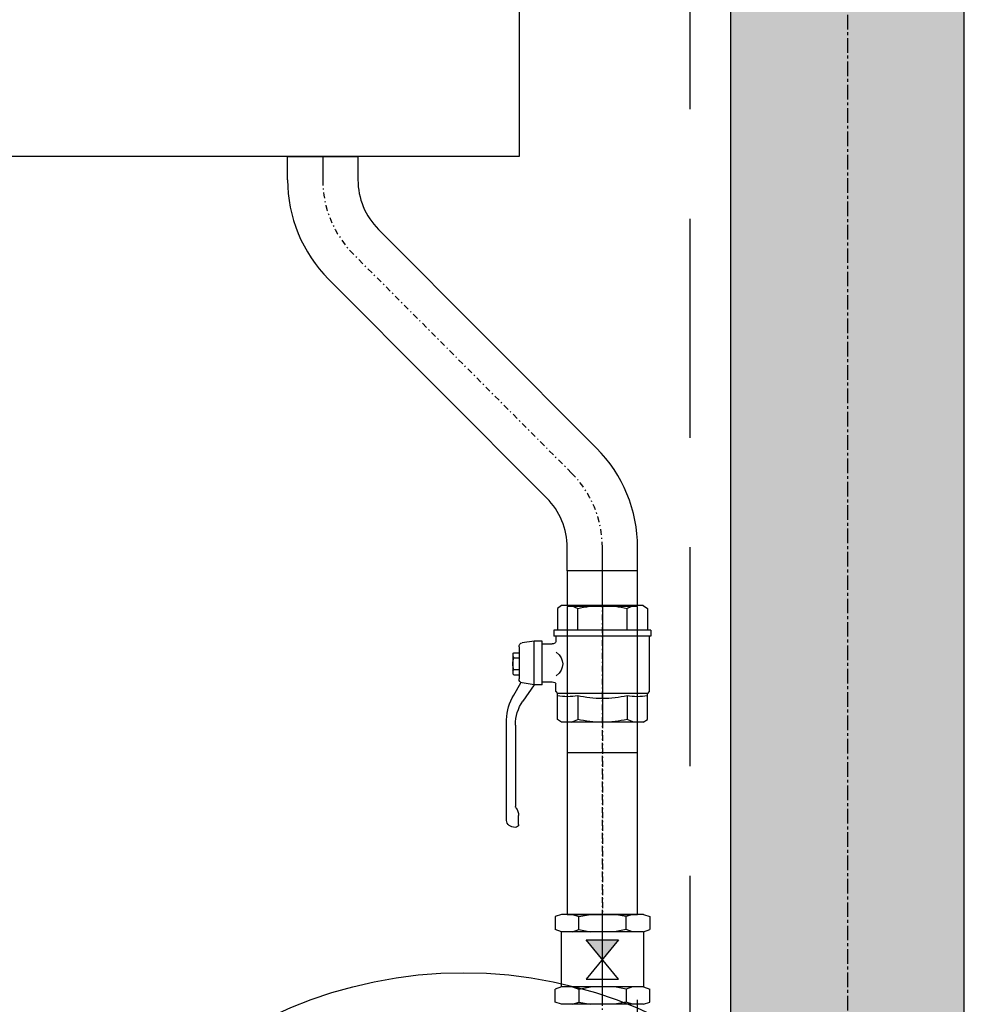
# Model space of a CAD drawing. Extents: x -7228 to 74941, y -112898 to 85621.
# Tile 616 of 635: x 53337 to 53418, y 83898 to 83983. Entities that reach past the tile are written whole.
import ezdxf
from ezdxf.enums import TextEntityAlignment as Align

# ---------------------------------------------------------------- set-up
doc = ezdxf.new("R2010")
doc.units = 0
for name, pattern in [('CENTER', [2, 1.25, -0.25, 0.25, -0.25]), ('DASHDOT', [1, 0.5, -0.25, 0, -0.25]), ('DASHED2', [0.375, 0.25, -0.125])]:
    doc.linetypes.add(name, pattern=pattern)
for name, color, linetype in [('E35', 6, 'CONTINUOUS'), ('E50kor', 3, 'CONTINUOUS'), ('Ins-co', 2, 'CONTINUOUS'), ('Ins-wod', 4, 'CONTINUOUS'), ('Os-osie glowne', 1, 'CENTER'), ('Sc-beton', 7, 'CONTINUOUS'), ('Sc-beton-hatch', 86, 'CONTINUOUS')]:
    doc.layers.add(name, color=color, linetype=linetype)
doc.styles.add('CP_ATTR', font='ROMANS.SHX')

# ---------------------------------------------------------------- blocks, each defined once
blk = doc.blocks.new('_jgsjhjfhhfdf')
at = {"layer": 'Ins-wod'}
for p, q in [((-37.957, -288.125), (-37.957, -286.125)), ((-37.957, -286.125), (-31.927, -286.125)), ((-34.942, -286.125), (-34.942, -288.125)), ((-31.927, -286.125), (-31.927, -288.125)), ((-11.498, -311.111), (-30.167, -292.383)), ((-15.768, -315.368), (-34.438, -296.64)), ((-14.009, -321.625), (-14.009, -319.625)), ((-10.994, -321.625), (-10.994, -319.625)), ((-7.979, -321.625), (-7.979, -319.625)), ((-7.979, -321.625), (-14.009, -321.625)), ((-7.979, -321.625), (-14.009, -321.625)), ((-14.009, -321.625), (-14.009, -324.584)), ((-10.994, -324.584), (-10.994, -321.625)), ((-7.979, -324.584), (-7.979, -321.625)), ((-14.496, -324.584), (-14.844, -324.835)), ((-14.844, -324.835), (-14.844, -326.689)), ((-7.491, -324.584), (-14.496, -324.584)), ((-14.009, -324.584), (-7.979, -324.584)), ((-7.979, -324.675), (-14.009, -324.675)), ((-14.009, -324.675), (-14.009, -351.03)), ((-13.677, -324.584), (-13.11, -324.835)), ((-13.11, -326.689), (-13.11, -324.835)), ((-10.994, -324.584), (-10.994, -334.584)), ((-8.31, -324.584), (-8.877, -324.835)), ((-8.877, -326.689), (-8.877, -324.835)), ((-7.979, -351.03), (-7.979, -324.675)), ((-7.491, -324.584), (-7.144, -324.835)), ((-7.144, -324.835), (-7.144, -326.689)), ((-6.841, -326.689), (-15.147, -326.689)), ((-15.147, -326.689), (-15.147, -327.22)), ((-6.841, -326.689), (-6.841, -327.22)), ((-16.837, -327.628), (-17.87, -327.783)), ((-16.837, -331.369), (-16.837, -327.628)), ((-16.148, -327.628), (-16.837, -327.628)), ((-16.148, -327.866), (-16.148, -327.628)), ((-16.148, -331.369), (-16.148, -327.628)), ((-16.148, -327.866), (-15.292, -327.866)), ((-6.841, -327.22), (-15.147, -327.22)), ((-14.989, -327.22), (-14.989, -327.695)), ((-6.999, -327.22), (-6.999, -331.948)), ((-18.664, -328.743), (-18.584, -328.638)), ((-18.664, -328.743), (-18.664, -330.426)), ((-18.584, -328.638), (-18.126, -328.638)), ((-18.126, -328.122), (-18.126, -330.875)), ((-18.664, -328.953), (-18.584, -329.086)), ((-18.126, -329.086), (-18.584, -329.086)), ((-18.664, -330.216), (-18.584, -330.082)), ((-18.664, -330.426), (-18.584, -330.531)), ((-18.126, -330.082), (-18.584, -330.082)), ((-18.584, -330.531), (-18.126, -330.531)), ((-18.575, -332.263), (-17.98, -331.198)), ((-16.837, -331.369), (-17.87, -331.214)), ((-16.148, -331.131), (-15.292, -331.131)), ((-14.989, -331.948), (-14.989, -331.302)), ((-16.837, -331.369), (-17.803, -332.779)), ((-16.148, -331.369), (-16.837, -331.369)), ((-14.989, -331.948), (-14.846, -332.119)), ((-14.846, -334.333), (-14.846, -332.119)), ((-7.142, -332.119), (-14.846, -332.119)), ((-6.999, -331.948), (-7.142, -332.119)), ((-7.142, -334.333), (-7.142, -332.119)), ((-13.11, -332.308), (-13.11, -334.333)), ((-8.877, -332.308), (-8.877, -334.333)), ((-19.194, -342.991), (-19.194, -334.369)), ((-14.496, -334.584), (-14.846, -334.333)), ((-7.491, -334.584), (-14.496, -334.584)), ((-14.009, -334.584), (-14.009, -351.03)), ((-7.979, -334.584), (-14.009, -334.584)), ((-13.677, -334.584), (-13.11, -334.333)), ((-8.31, -334.584), (-8.877, -334.333)), ((-7.979, -351.03), (-7.979, -334.584)), ((-7.491, -334.584), (-7.142, -334.333)), ((-18.446, -334.818), (-18.446, -341.785)), ((-7.979, -337.199), (-14.009, -337.199)), ((-14.009, -337.199), (-14.009, -351.03)), ((-7.979, -351.03), (-7.979, -337.199)), ((-18.168, -343.347), (-18.168, -342.553)), ((-14.501, -351.03), (-15.044, -351.223)), ((-15.044, -351.223), (-15.044, -352.333)), ((-7.486, -351.03), (-14.501, -351.03)), ((-14.009, -351.03), (-7.979, -351.03)), ((-13.561, -351.03), (-13.019, -351.223)), ((-13.019, -351.223), (-12.019, -351.03)), ((-13.019, -352.333), (-13.019, -351.223)), ((-10.994, -358.73), (-10.994, -351.03)), ((-8.969, -351.223), (-9.969, -351.03)), ((-8.426, -351.03), (-8.969, -351.223)), ((-8.969, -352.333), (-8.969, -351.223)), ((-7.486, -351.03), (-6.944, -351.223)), ((-6.944, -351.223), (-6.944, -352.333)), ((-14.501, -352.527), (-15.044, -352.333)), ((-13.561, -352.527), (-13.019, -352.333)), ((-13.019, -352.333), (-12.019, -352.527)), ((-8.969, -352.333), (-9.969, -352.527)), ((-8.426, -352.527), (-8.969, -352.333)), ((-7.486, -352.527), (-6.944, -352.333)), ((-7.486, -352.527), (-14.501, -352.527)), ((-14.501, -357.234), (-14.501, -352.527)), ((-12.377, -353.197), (-9.611, -353.197)), ((-9.611, -356.564), (-12.377, -353.197)), ((-9.611, -353.197), (-12.377, -356.564)), ((-7.486, -352.527), (-7.486, -357.234)), ((-12.377, -356.564), (-9.611, -356.564)), ((-14.501, -357.234), (-15.044, -357.427)), ((-15.044, -358.537), (-15.044, -357.427)), ((-7.486, -357.234), (-14.501, -357.234)), ((-13.561, -357.234), (-13.019, -357.427)), ((-13.019, -357.427), (-12.019, -357.234)), ((-13.019, -357.427), (-13.019, -358.537)), ((-8.969, -357.427), (-9.969, -357.234)), ((-8.426, -357.234), (-8.969, -357.427)), ((-8.969, -357.427), (-8.969, -358.537)), ((-7.486, -357.234), (-6.944, -357.427)), ((-6.944, -358.537), (-6.944, -357.427)), ((-14.501, -358.73), (-15.044, -358.537)), ((-7.486, -358.73), (-14.501, -358.73)), ((-13.561, -358.73), (-13.019, -358.537)), ((-13.019, -358.537), (-12.019, -358.73)), ((-8.969, -358.537), (-9.969, -358.73)), ((-8.426, -358.73), (-8.969, -358.537)), ((-7.979, -368.792), (-7.979, -358.346)), ((-7.979, -368.792), (-7.979, -358.73)), ((-7.486, -358.73), (-6.944, -358.537))]:
    blk.add_line(p, q, dxfattribs=at)
at = {"layer": 'Ins-wod', "linetype": 'DASHDOT'}
for p, q in [((-13.633, -313.24), (-32.303, -294.511)), ((-10.994, -428.147), (-10.994, -324.675)), ((-10.994, -334.584), (-10.994, -351.03)), ((-10.994, -428.147), (-10.994, -337.199))]:
    blk.add_line(p, q, dxfattribs=at)
at = {"layer": 'Ins-wod'}
blk.add_lwpolyline([(-82.36, -264.026), (-18.115, -264.026), (-18.115, -286.125), (-82.36, -286.125)], close=True, dxfattribs=at)
for centre, major_axis, start_param, end_param in [((-25.897, -288.125), (8.528, 8.528), 2.356194, 3.14002), ((-25.897, -288.125), (4.264, 4.264), 2.356194, 3.14002), ((-20.039, -319.625), (8.528, 8.528), 5.497787, 6.281613), ((-20.039, -319.625), (4.264, 4.264), 5.497787, 6.281613)]:
    blk.add_ellipse(centre, major_axis=major_axis, ratio=1, start_param=start_param, end_param=end_param, dxfattribs=at)
at = {"layer": 'Ins-wod', "linetype": 'DASHDOT'}
for centre, start_param, end_param in [((-25.897, -288.125), 0.785398, 1.569224), ((-20.039, -319.625), 3.926991, 4.710817)]:
    blk.add_ellipse(centre, major_axis=(-6.396, 6.396), ratio=1, start_param=start_param, end_param=end_param, dxfattribs=at)
at = {"layer": 'Ins-wod', "extrusion": (0, 0, -1)}
for centre, major_axis, ratio, start_param, end_param in [((-10.979, -327.6), (5.335, 0), 0.565161, 4.301568, 4.709715), ((-11.008, -327.6), (-5.335, 0), 0.565161, 1.57347, 1.981618), ((-17.833, -328.122), (0, 0.343), 0.855244, -1.570796, -0.127525), ((-15.292, -327.695), (-0.303, 0), 0.565161, 3.141593, 4.712389), ((-17.62, -329.584), (3.229, 0), 0.565161, -0.591445, 0.591445), ((-17.481, -329.586), (0, 1.383), 0.855244, -1.569271, -1.200847), ((-17.481, -329.582), (0, 1.383), 0.855244, 4.34244, 4.710863), ((-17.833, -330.875), (0, 0.343), 0.855244, 3.269117, 4.712389), ((-15.292, -331.302), (-0.303, 0), 0.565161, 1.570796, 3.141593), ((-16.263, -334.369), (0, 3.427), 0.855244, 4.712389, 5.374296), ((-15.516, -334.818), (0, 3.26), 0.898887, 4.712389, 5.387854), ((-15.516, -334.818), (0, 3.26), 0.898887, 4.712389, 5.387854), ((-13.978, -330.895), (-2.645, 0), 0.565161, 4.712385, 5.046598), ((-13.978, -330.895), (2.645, 0), 0.565161, 1.236579, 1.570792), ((-10.979, -329.543), (-5.335, 0), 0.565161, -1.568122, -1.159975), ((-11.008, -329.543), (5.335, 0), 0.565161, 1.159975, 1.568122), ((-8.01, -330.895), (-2.645, 0), 0.565161, -1.570792, -1.236579), ((-8.01, -330.895), (2.645, 0), 0.565161, 1.236588, 1.5708), ((-10.979, -331.569), (-5.335, 0), 0.565161, -1.568122, -1.159975), ((-11.008, -331.569), (5.335, 0), 0.565161, 1.159975, 1.568122), ((-18.153, -341.785), (-0.293, 0), 0.809032, -0.570341, 0), ((-19.633, -342.553), (-1.465, 0), 0.809032, 2.571251, 3.141593), ((-18.461, -342.991), (0.733, 0), 0.809032, 1.570796, 3.141593), ((-18.461, -343.347), (-0.293, 0), 0.809032, 3.141593, 4.712389)]:
    blk.add_ellipse(centre, major_axis=major_axis, ratio=ratio, start_param=start_param, end_param=end_param, dxfattribs=at)
at = {"layer": 'Ins-wod'}
blk.add_solid([(-10.994, -354.88), (-9.611, -353.197), (-12.377, -353.197)], dxfattribs=at)
at = {"layer": 'Ins-wod', "style": 'CP_ATTR', "flags": 9}
for tag, p, height, rotation, width in [('PRODUCT-TYPE', (-15.448, -4.462), 0.000337, 180, 48.619691), ('PRODUCER', (-15.448, -4.462), 0.000337, 180, 48.619691), ('ARTICLE', (-15.448, -4.462), 0.000337, 180, 48.619691), ('OTHER', (-15.448, -4.462), 0.000337, 180, 48.619691), ('FLOW', (-15.448, -4.462), 0.000337, 180, 48.619691), ('NAME', (-15.448, -4.462), 0.000337, 180, 48.619691), ('OTHER', (-6.195, -13.707), 0.000337, 270, 1.595002), ('FLOW', (-6.195, -13.707), 0.000337, 270, 1.595002), ('ARTICLE', (-6.195, -13.707), 0.000337, 270, 1.595002), ('PRODUCT-TYPE', (-6.195, -13.707), 0.000337, 270, 1.595002), ('PRODUCER', (-6.195, -13.707), 0.000337, 270, 1.595002), ('NAME', (-6.195, -13.707), 0.000337, 270, 1.595002), ('PRODUCT-TYPE', (-6.195, -110.174), 0.000337, 90, 24.508066), ('PRODUCER', (-6.195, -110.174), 0.000337, 90, 24.508066), ('ARTICLE', (-6.195, -110.174), 0.000337, 90, 24.508066), ('OTHER', (-6.195, -110.174), 0.000337, 90, 24.508066), ('FLOW', (-6.195, -110.174), 0.000337, 90, 24.508066), ('NAME', (-6.195, -110.174), 0.000337, 90, 24.508066), ('OTHER', (-30.827, -162.987), 0.000761, 270, 7.892014), ('FLOW', (-30.827, -162.987), 0.000761, 270, 7.892014), ('ARTICLE', (-30.827, -162.987), 0.000761, 270, 7.892014), ('PRODUCT-TYPE', (-30.827, -162.987), 0.000761, 270, 7.892014), ('PRODUCER', (-30.827, -162.987), 0.000761, 270, 7.892014), ('NAME', (-30.827, -162.987), 0.000761, 270, 7.892014), ('PRODUCT-TYPE', (-68.461, -170.623), 0.000761, 90, 0.969593), ('PRODUCER', (-68.461, -170.623), 0.000761, 90, 0.969593), ('ARTICLE', (-68.461, -170.623), 0.000761, 90, 0.969593), ('OTHER', (-68.461, -170.623), 0.000761, 90, 0.969593), ('FLOW', (-68.461, -170.623), 0.000761, 90, 0.969593), ('NAME', (-68.461, -170.623), 0.000761, 90, 0.969593), ('PRODUCT-TYPE', (-68.461, -210.38), 0.000761, 90, 0.969593), ('PRODUCER', (-68.461, -210.38), 0.000761, 90, 0.969593), ('OTHER', (-68.461, -210.38), 0.000761, 90, 0.969593), ('ARTICLE', (-68.461, -210.38), 0.000761, 90, 0.969593), ('FLOW', (-68.461, -210.38), 0.000761, 90, 0.969593), ('NAME', (-68.461, -210.38), 0.000761, 90, 0.969593), ('PRODUCT-TYPE', (-34.846, -236.789), 0.000761, 90, 0.623389), ('PRODUCER', (-34.846, -236.789), 0.000761, 90, 0.623389), ('ARTICLE', (-34.846, -236.789), 0.000761, 90, 0.623389), ('OTHER', (-34.846, -236.789), 0.000761, 90, 0.623389), ('FLOW', (-34.846, -236.789), 0.000761, 90, 0.623389), ('NAME', (-34.846, -236.789), 0.000761, 90, 0.623389), ('OTHER', (-68.461, -241.026), 0.0001, 90, 1), ('FLOW', (-68.461, -241.026), 0.0001, 90, 1), ('ARTICLE', (-68.461, -241.026), 0.0001, 90, 1), ('PRODUCT-TYPE', (-68.461, -241.026), 0.0001, 90, 1), ('PRODUCER', (-68.461, -241.026), 0.0001, 90, 1), ('NAME', (-68.461, -241.026), 0.0001, 90, 1), ('PRODUCT-TYPE', (-68.461, -251.026), 0.000761, 90, 1.31406), ('PRODUCER', (-68.461, -251.026), 0.000761, 90, 1.31406), ('OTHER', (-68.461, -251.026), 0.000761, 90, 1.31406), ('ARTICLE', (-68.461, -251.026), 0.000761, 90, 1.31406), ('FLOW', (-68.461, -251.026), 0.000761, 90, 1.31406), ('NAME', (-68.461, -251.026), 0.000761, 90, 1.31406), ('OTHER', (-68.461, -251.026), 0.000761, 270, 1.708279), ('FLOW', (-68.461, -251.026), 0.000761, 270, 1.708279), ('ARTICLE', (-68.461, -251.026), 0.000761, 270, 1.708279), ('PRODUCT-TYPE', (-68.461, -251.026), 0.000761, 270, 1.708279), ('PRODUCER', (-68.461, -251.026), 0.000761, 270, 1.708279), ('NAME', (-68.461, -251.026), 0.000761, 270, 1.708279), ('PRODUCT-TYPE', (-280.439, -283.668), 0.000603, 180, 18.176861), ('PRODUCER', (-280.439, -283.668), 0.000603, 180, 18.176861), ('ARTICLE', (-280.439, -283.668), 0.000603, 180, 18.176861), ('OTHER', (-280.439, -283.668), 0.000603, 180, 18.176861), ('FLOW', (-280.439, -283.668), 0.000603, 180, 18.176861), ('NAME', (-280.439, -283.668), 0.000603, 180, 18.176861), ('PRODUCT-TYPE', (-66.727, -319.595), 0.000603, 90, 5.550504), ('PRODUCER', (-66.727, -319.595), 0.000603, 90, 5.550504), ('ARTICLE', (-66.727, -319.595), 0.000603, 90, 5.550504), ('OTHER', (-66.727, -319.595), 0.000603, 90, 5.550504), ('FLOW', (-66.727, -319.595), 0.000603, 90, 5.550504), ('NAME', (-66.727, -319.595), 0.000603, 90, 5.550504), ('PRODUCT-TYPE', (-10.994, -321.625), 0.0001, 90, 1), ('OTHER', (-10.994, -321.625), 0.0001, 90, 1), ('FLOW', (-10.994, -321.625), 0.0001, 90, 1), ('ARTICLE', (-10.994, -321.625), 0.0001, 90, 1), ('PRODUCER', (-10.994, -321.625), 0.0001, 90, 1), ('NAME', (-10.994, -321.625), 0.0001, 90, 1), ('PRODUCT-TYPE', (-68.264, -323.307), 0.000603, 225, 3.259505), ('PRODUCER', (-68.264, -323.307), 0.000603, 225, 3.259505), ('ARTICLE', (-68.264, -323.307), 0.000603, 225, 3.259505), ('OTHER', (-68.264, -323.307), 0.000603, 225, 3.259505), ('FLOW', (-68.264, -323.307), 0.000603, 225, 3.259505), ('NAME', (-68.264, -323.307), 0.000603, 225, 3.259505), ('PRODUCT-TYPE', (-10.994, -324.584), 0.000603, 90, 0.490663), ('PRODUCER', (-10.994, -324.584), 0.000603, 90, 0.490663), ('OTHER', (-10.994, -324.584), 0.000603, 90, 0.490663), ('FLOW', (-10.994, -324.584), 0.000603, 90, 0.490663), ('ARTICLE', (-10.994, -324.584), 0.000603, 90, 0.490663), ('NAME', (-10.994, -324.584), 0.000603, 90, 0.490663), ('OTHER', (-68.106, -328.248), 0.000213, 270, 2.751934), ('FLOW', (-68.106, -328.248), 0.000213, 270, 2.751934), ('ARTICLE', (-68.106, -328.248), 0.000213, 270, 2.751934), ('PRODUCT-TYPE', (-68.106, -328.248), 0.000213, 270, 2.751934), ('PRODUCER', (-68.106, -328.248), 0.000213, 270, 2.751934), ('NAME', (-68.106, -328.248), 0.000213, 270, 2.751934), ('OTHER', (-10.994, -334.584), 0.000603, 270, 2.727353), ('FLOW', (-10.994, -334.584), 0.000603, 270, 2.727353), ('ARTICLE', (-10.994, -334.584), 0.000603, 270, 2.727353), ('PRODUCT-TYPE', (-10.994, -334.584), 0.000603, 270, 2.727353), ('PRODUCER', (-10.994, -334.584), 0.000603, 270, 2.727353), ('NAME', (-10.994, -334.584), 0.000603, 270, 2.727353), ('OTHER', (-68.106, -343.769), 0.000213, 270, 2.751934), ('FLOW', (-68.106, -343.769), 0.000213, 270, 2.751934), ('ARTICLE', (-68.106, -343.769), 0.000213, 270, 2.751934), ('PRODUCT-TYPE', (-68.106, -343.769), 0.000213, 270, 2.751934), ('PRODUCER', (-68.106, -343.769), 0.000213, 270, 2.751934), ('NAME', (-68.106, -343.769), 0.000213, 270, 2.751934), ('OTHER', (-10.994, -406.792), 0.0001, 270, 1), ('FLOW', (-10.994, -406.792), 0.0001, 270, 1), ('ARTICLE', (-10.994, -406.792), 0.0001, 270, 1), ('PRODUCT-TYPE', (-10.994, -406.792), 0.0001, 270, 1), ('PRODUCER', (-10.994, -406.792), 0.0001, 270, 1), ('NAME', (-10.994, -406.792), 0.0001, 270, 1), ('PRODUCT-TYPE', (-10.994, -428.147), 0.000603, 90, 17.159626), ('PRODUCT-TYPE', (-10.994, -428.147), 0.000603, 90, 15.082723), ('PRODUCER', (-10.994, -428.147), 0.000603, 90, 17.159626), ('PRODUCER', (-10.994, -428.147), 0.000603, 90, 15.082723), ('ARTICLE', (-10.994, -428.147), 0.000603, 90, 17.159626), ('ARTICLE', (-10.994, -428.147), 0.000603, 90, 15.082723), ('OTHER', (-10.994, -428.147), 0.000603, 90, 17.159626), ('OTHER', (-10.994, -428.147), 0.000603, 90, 15.082723), ('FLOW', (-10.994, -428.147), 0.000603, 90, 17.159626), ('NAME', (-10.994, -428.147), 0.000603, 90, 17.159626), ('NAME', (-10.994, -428.147), 0.000603, 90, 15.082723), ('FLOW', (-10.994, -428.147), 0.000603, 90, 15.082723), ('PRODUCT-TYPE', (-216.102, -610.33), 0.000603, 90, 18.979779), ('PRODUCER', (-216.102, -610.33), 0.000603, 90, 18.979779), ('ARTICLE', (-216.102, -610.33), 0.000603, 90, 18.979779), ('OTHER', (-216.102, -610.33), 0.000603, 90, 18.979779), ('NAME', (-216.102, -610.33), 0.000603, 90, 18.979779), ('FLOW', (-216.102, -610.33), 0.000603, 90, 18.979779), ('PRODUCT-TYPE', (-225.347, -619.575), 0.000603, 180, 25.057534), ('PRODUCER', (-225.347, -619.575), 0.000603, 180, 25.057534), ('ARTICLE', (-225.347, -619.575), 0.000603, 180, 25.057534), ('OTHER', (-225.347, -619.575), 0.000603, 180, 25.057534), ('FLOW', (-225.347, -619.575), 0.000603, 180, 25.057534), ('NAME', (-225.347, -619.575), 0.000603, 180, 25.057534)]:
    blk.add_attdef(tag, p, '', height=height, rotation=rotation, dxfattribs=dict(at, width=width))
at = {"layer": 'Ins-wod', "style": 'CP_ATTR', "text_generation_flag": 4, "width": 1, "flags": 9}
for tag in ['OTHER', 'FLOW', 'ARTICLE', 'PRODUCT-TYPE', 'PRODUCER', 'NAME']:
    blk.add_attdef(tag, (-15.44, -4.462), '', height=0.0001, dxfattribs=at)
at = {"layer": 'Ins-wod', "style": 'CP_ATTR', "text_generation_flag": 4, "flags": 9}
for tag, p, height, rotation, width in [('OTHER', (-188.541, -13.707), 0.0001, 90, 1), ('ARTICLE', (-188.541, -13.707), 0.0001, 90, 1), ('PRODUCT-TYPE', (-188.541, -13.707), 0.0001, 90, 1), ('PRODUCER', (-188.541, -13.707), 0.0001, 90, 1), ('FLOW', (-188.541, -13.707), 0.0001, 90, 1), ('NAME', (-188.541, -13.707), 0.0001, 90, 1), ('OTHER', (-68.461, -146.866), 0.000761, 270, 0.969593), ('FLOW', (-68.461, -146.866), 0.000761, 270, 0.969593), ('ARTICLE', (-68.461, -146.866), 0.000761, 270, 0.969593), ('PRODUCT-TYPE', (-68.461, -146.866), 0.000761, 270, 0.969593), ('PRODUCER', (-68.461, -146.866), 0.000761, 270, 0.969593), ('NAME', (-68.461, -146.866), 0.000761, 270, 0.969593), ('ARTICLE', (-68.461, -146.866), 0.0001, 90, 1), ('PRODUCT-TYPE', (-68.461, -146.866), 0.0001, 90, 1), ('PRODUCER', (-68.461, -146.866), 0.0001, 90, 1), ('OTHER', (-68.461, -146.866), 0.0001, 90, 1), ('FLOW', (-68.461, -146.866), 0.0001, 90, 1), ('NAME', (-68.461, -146.866), 0.0001, 90, 1), ('OTHER', (-30.827, -162.987), 0.0001, 90, 1), ('FLOW', (-30.827, -162.987), 0.0001, 90, 1), ('ARTICLE', (-30.827, -162.987), 0.0001, 90, 1), ('PRODUCT-TYPE', (-30.827, -162.987), 0.0001, 90, 1), ('PRODUCER', (-30.827, -162.987), 0.0001, 90, 1), ('NAME', (-30.827, -162.987), 0.0001, 90, 1), ('OTHER', (-68.461, -186.623), 0.000761, 270, 0.969593), ('FLOW', (-68.461, -186.623), 0.000761, 270, 0.969593), ('ARTICLE', (-68.461, -186.623), 0.000761, 270, 0.969593), ('PRODUCT-TYPE', (-68.461, -186.623), 0.000761, 270, 0.969593), ('PRODUCER', (-68.461, -186.623), 0.000761, 270, 0.969593), ('NAME', (-68.461, -186.623), 0.000761, 270, 0.969593), ('OTHER', (-68.461, -210.38), 0.0001, 270, 1), ('FLOW', (-68.461, -210.38), 0.0001, 270, 1), ('ARTICLE', (-68.461, -210.38), 0.0001, 270, 1), ('PRODUCT-TYPE', (-68.461, -210.38), 0.0001, 270, 1), ('PRODUCER', (-68.461, -210.38), 0.0001, 270, 1), ('NAME', (-68.461, -210.38), 0.0001, 270, 1), ('OTHER', (-34.846, -232.045), 0.0001, 90, 1), ('ARTICLE', (-34.846, -232.045), 0.0001, 90, 1), ('PRODUCT-TYPE', (-34.846, -232.045), 0.0001, 90, 1), ('PRODUCER', (-34.846, -232.045), 0.0001, 90, 1), ('FLOW', (-34.846, -232.045), 0.0001, 90, 1), ('NAME', (-34.846, -232.045), 0.0001, 90, 1), ('OTHER', (-390.045, -283.668), 0.0001, 180, 1), ('ARTICLE', (-390.045, -283.668), 0.0001, 180, 1), ('PRODUCT-TYPE', (-390.045, -283.668), 0.0001, 180, 1), ('PRODUCER', (-390.045, -283.668), 0.0001, 180, 1), ('FLOW', (-390.045, -283.668), 0.0001, 180, 1), ('NAME', (-390.045, -283.668), 0.0001, 180, 1), ('OTHER', (-66.727, -319.595), 0.0001, 270, 1), ('FLOW', (-66.727, -319.595), 0.0001, 270, 1), ('ARTICLE', (-66.727, -319.595), 0.0001, 270, 1), ('PRODUCT-TYPE', (-66.727, -319.595), 0.0001, 270, 1), ('PRODUCER', (-66.727, -319.595), 0.0001, 270, 1), ('NAME', (-66.727, -319.595), 0.0001, 270, 1), ('OTHER', (-82.162, -337.205), 0.0001, 225, 1), ('FLOW', (-82.162, -337.205), 0.0001, 225, 1), ('ARTICLE', (-82.162, -337.205), 0.0001, 225, 1), ('PRODUCT-TYPE', (-82.162, -337.205), 0.0001, 225, 1), ('PRODUCER', (-82.162, -337.205), 0.0001, 225, 1), ('NAME', (-82.162, -337.205), 0.0001, 225, 1), ('PRODUCT-TYPE', (-10.994, -373.792), 0.0001, 90, 1), ('OTHER', (-10.994, -373.792), 0.0001, 90, 1), ('FLOW', (-10.994, -373.792), 0.0001, 90, 1), ('ARTICLE', (-10.994, -373.792), 0.0001, 90, 1), ('PRODUCER', (-10.994, -373.792), 0.0001, 90, 1), ('NAME', (-10.994, -373.792), 0.0001, 90, 1), ('NAME', (-272.911, -422.539), 0.0001, 310, 1), ('PRODUCER', (-272.911, -422.539), 0.0001, 310, 1), ('PRODUCT-TYPE', (-272.911, -422.539), 0.0001, 310, 1), ('ARTICLE', (-272.911, -422.539), 0.0001, 310, 1), ('FLOW', (-272.911, -422.539), 0.0001, 310, 1), ('OTHER', (-272.911, -422.539), 0.0001, 310, 1), ('PRODUCT-TYPE', (-376.444, -619.575), 0.0001, 180, 1), ('OTHER', (-376.444, -619.575), 0.0001, 180, 1), ('FLOW', (-376.444, -619.575), 0.0001, 180, 1), ('ARTICLE', (-376.444, -619.575), 0.0001, 180, 1), ('PRODUCER', (-376.444, -619.575), 0.0001, 180, 1), ('NAME', (-376.444, -619.575), 0.0001, 180, 1)]:
    blk.add_attdef(tag, p, '', height=height, rotation=rotation, dxfattribs=dict(at, width=width))
at = {"layer": 'Ins-wod', "style": 'CP_ATTR', "width": 1, "flags": 9}
for tag in ['OTHER', 'WEIGHT', 'VOLTAGE', 'POWER', 'FLOW', 'TEMPERATURE', 'PN', 'DN', 'CHARACTER', 'ORDER-NO', 'PRODUCT-TYPE', 'ARTICLE', 'PRODUCER', 'NUMBER', 'GROUP', 'NAME']:
    blk.add_attdef(tag, text='', height=0.00005, rotation=270, dxfattribs=at).set_placement((-6.198, -18.991), align=Align.MIDDLE_LEFT)
at = {"layer": 'Ins-wod', "style": 'CP_ATTR', "flags": 9}
for tag, p, height, width in [('ARTICLE', (-55.046, -133.451), 0.000761, 4.892514), ('OTHER', (-55.046, -133.451), 0.000761, 4.892514), ('NAME', (-55.046, -133.451), 0.000761, 4.892514), ('PRODUCER', (-55.046, -133.451), 0.000761, 4.892514), ('PRODUCT-TYPE', (-55.046, -133.451), 0.000761, 4.892514), ('FLOW', (-55.046, -133.451), 0.000761, 4.892514), ('OTHER', (-25.577, -157.737), 0.000761, 0.854973), ('FLOW', (-25.577, -157.737), 0.000761, 0.854973), ('ARTICLE', (-25.577, -157.737), 0.000761, 0.854973), ('PRODUCT-TYPE', (-25.577, -157.737), 0.000761, 0.854973), ('PRODUCER', (-25.577, -157.737), 0.000761, 0.854973), ('NAME', (-25.577, -157.737), 0.000761, 0.854973), ('OTHER', (-225.347, -619.575), 0.0001, 1), ('FLOW', (-225.347, -619.575), 0.0001, 1), ('ARTICLE', (-225.347, -619.575), 0.0001, 1), ('PRODUCT-TYPE', (-225.347, -619.575), 0.0001, 1), ('PRODUCER', (-225.347, -619.575), 0.0001, 1), ('NAME', (-225.347, -619.575), 0.0001, 1)]:
    blk.add_attdef(tag, p, '', height=height, dxfattribs=dict(at, width=width))
at = {"layer": 'Ins-wod', "style": 'CP_ATTR', "text_generation_flag": 4, "width": 1, "flags": 9}
for tag, rotation, p in [('FLOW', 270, (-68.455, -154.153)), ('TEMPERATURE', 270, (-68.454, -154.153)), ('CHARACTER', 270, (-68.455, -154.153)), ('NUMBER', 270, (-68.454, -154.153)), ('NAME', 270, (-68.455, -154.153)), ('OTHER', 270, (-68.455, -154.154)), ('WEIGHT', 270, (-68.455, -154.154)), ('VOLTAGE', 270, (-68.454, -154.154)), ('PN', 270, (-68.455, -154.154)), ('ARTICLE', 270, (-68.455, -154.154)), ('PRODUCER', 270, (-68.455, -154.154)), ('GROUP', 270, (-68.454, -154.154)), ('ORDER-NO', 270, (-68.454, -154.153)), ('PRODUCT-TYPE', 270, (-68.454, -154.153)), ('POWER', 270, (-68.454, -154.154)), ('DN', 270, (-68.454, -154.154)), ('OTHER', 270, (-68.455, -193.911)), ('WEIGHT', 270, (-68.455, -193.911)), ('VOLTAGE', 270, (-68.454, -193.911)), ('FLOW', 270, (-68.455, -193.911)), ('TEMPERATURE', 270, (-68.454, -193.911)), ('PN', 270, (-68.455, -193.911)), ('CHARACTER', 270, (-68.455, -193.911)), ('ARTICLE', 270, (-68.455, -193.911)), ('PRODUCER', 270, (-68.455, -193.911)), ('NUMBER', 270, (-68.454, -193.911)), ('GROUP', 270, (-68.454, -193.911)), ('NAME', 270, (-68.455, -193.911)), ('POWER', 270, (-68.454, -193.911)), ('DN', 270, (-68.454, -193.911)), ('ORDER-NO', 270, (-68.454, -193.911)), ('PRODUCT-TYPE', 270, (-68.454, -193.911)), ('OTHER', 180, (-292.519, -283.673)), ('WEIGHT', 180, (-292.52, -283.673)), ('VOLTAGE', 180, (-292.52, -283.673)), ('POWER', 180, (-292.52, -283.673)), ('TEMPERATURE', 180, (-292.519, -283.673)), ('DN', 180, (-292.52, -283.673)), ('CHARACTER', 180, (-292.519, -283.673)), ('ORDER-NO', 180, (-292.519, -283.673)), ('PRODUCT-TYPE', 180, (-292.519, -283.673)), ('ARTICLE', 180, (-292.52, -283.673)), ('PRODUCER', 180, (-292.519, -283.673)), ('GROUP', 180, (-292.52, -283.673)), ('FLOW', 180, (-292.519, -283.673)), ('PN', 180, (-292.519, -283.673)), ('NUMBER', 180, (-292.519, -283.673)), ('NAME', 180, (-292.519, -283.673)), ('OTHER', 270, (-10.988, -324.493)), ('WEIGHT', 270, (-10.988, -324.493)), ('VOLTAGE', 270, (-10.988, -324.493)), ('POWER', 270, (-10.988, -324.493)), ('FLOW', 270, (-10.988, -324.493)), ('TEMPERATURE', 270, (-10.988, -324.493)), ('PN', 270, (-10.988, -324.493)), ('CHARACTER', 270, (-10.988, -324.493)), ('ORDER-NO', 270, (-10.988, -324.493)), ('PRODUCT-TYPE', 270, (-10.988, -324.493)), ('ARTICLE', 270, (-10.988, -324.493)), ('PRODUCER', 270, (-10.988, -324.493)), ('NUMBER', 270, (-10.988, -324.493)), ('GROUP', 270, (-10.988, -324.493)), ('NAME', 270, (-10.988, -324.493)), ('DN', 270, (-10.988, -324.494)), ('OTHER', 270, (-10.99, -373.701)), ('WEIGHT', 270, (-10.99, -373.701)), ('VOLTAGE', 270, (-10.99, -373.701)), ('FLOW', 270, (-10.99, -373.701)), ('TEMPERATURE', 270, (-10.99, -373.701)), ('PN', 270, (-10.99, -373.701)), ('CHARACTER', 270, (-10.99, -373.701)), ('ORDER-NO', 270, (-10.99, -373.701)), ('PRODUCT-TYPE', 270, (-10.99, -373.701)), ('ARTICLE', 270, (-10.99, -373.701)), ('PRODUCER', 270, (-10.99, -373.701)), ('NUMBER', 270, (-10.99, -373.701)), ('NAME', 270, (-10.99, -373.701)), ('POWER', 270, (-10.99, -373.702)), ('DN', 270, (-10.99, -373.702)), ('GROUP', 270, (-10.99, -373.702))]:
    blk.add_attdef(tag, text='', height=0.00005, rotation=rotation, dxfattribs=at).set_placement(p, align=Align.MIDDLE_LEFT)
at = {"layer": 'Ins-wod', "style": 'CP_ATTR', "flags": 9}
for tag, rotation, p in [('OTHER', 90, (-68.455, -163.336)), ('WEIGHT', 90, (-68.455, -163.335)), ('VOLTAGE', 90, (-68.454, -163.335)), ('TEMPERATURE', 90, (-68.454, -163.336)), ('CHARACTER', 90, (-68.455, -163.336)), ('ARTICLE', 90, (-68.455, -163.335)), ('PRODUCER', 90, (-68.455, -163.336)), ('GROUP', 90, (-68.454, -163.335)), ('FLOW', 90, (-68.455, -163.336)), ('PN', 90, (-68.455, -163.336)), ('NUMBER', 90, (-68.454, -163.336)), ('NAME', 90, (-68.455, -163.336)), ('POWER', 90, (-68.454, -163.335)), ('DN', 90, (-68.454, -163.335)), ('ORDER-NO', 90, (-68.454, -163.336)), ('PRODUCT-TYPE', 90, (-68.454, -163.336)), ('WEIGHT', 90, (-68.455, -203.093)), ('VOLTAGE', 90, (-68.454, -203.093)), ('ARTICLE', 90, (-68.455, -203.093)), ('PRODUCER', 90, (-68.455, -203.093)), ('GROUP', 90, (-68.454, -203.093)), ('OTHER', 90, (-68.455, -203.093)), ('FLOW', 90, (-68.455, -203.093)), ('TEMPERATURE', 90, (-68.454, -203.093)), ('PN', 90, (-68.455, -203.093)), ('CHARACTER', 90, (-68.455, -203.093)), ('NUMBER', 90, (-68.454, -203.093)), ('NAME', 90, (-68.455, -203.093)), ('POWER', 90, (-68.454, -203.093)), ('DN', 90, (-68.454, -203.092)), ('ORDER-NO', 90, (-68.454, -203.093)), ('PRODUCT-TYPE', 90, (-68.454, -203.093)), ('OTHER', 90, (-10.989, -358.821)), ('WEIGHT', 90, (-10.989, -358.821)), ('VOLTAGE', 90, (-10.989, -358.821)), ('POWER', 90, (-10.989, -358.821)), ('FLOW', 90, (-10.989, -358.821)), ('TEMPERATURE', 90, (-10.989, -358.821)), ('PN', 90, (-10.989, -358.821)), ('DN', 90, (-10.989, -358.821)), ('CHARACTER', 90, (-10.989, -358.821)), ('ORDER-NO', 90, (-10.989, -358.821)), ('PRODUCT-TYPE', 90, (-10.989, -358.821)), ('ARTICLE', 90, (-10.989, -358.821)), ('PRODUCER', 90, (-10.989, -358.821)), ('NUMBER', 90, (-10.989, -358.821)), ('GROUP', 90, (-10.989, -358.821)), ('NAME', 90, (-10.989, -358.821)), ('OTHER', 90, (-10.99, -406.883)), ('WEIGHT', 90, (-10.99, -406.883)), ('VOLTAGE', 90, (-10.99, -406.883)), ('POWER', 90, (-10.99, -406.883)), ('FLOW', 90, (-10.99, -406.884)), ('TEMPERATURE', 90, (-10.99, -406.884)), ('PN', 90, (-10.99, -406.883)), ('DN', 90, (-10.99, -406.883)), ('CHARACTER', 90, (-10.99, -406.884)), ('ORDER-NO', 90, (-10.99, -406.884)), ('PRODUCT-TYPE', 90, (-10.99, -406.884)), ('ARTICLE', 90, (-10.99, -406.883)), ('PRODUCER', 90, (-10.99, -406.883)), ('NUMBER', 90, (-10.99, -406.884)), ('GROUP', 90, (-10.99, -406.883)), ('NAME', 90, (-10.99, -406.884)), ('OTHER', 39.77849, (-27.699, -444.522)), ('WEIGHT', 39.77849, (-27.699, -444.521)), ('VOLTAGE', 39.77849, (-27.699, -444.521)), ('POWER', 39.77849, (-27.699, -444.521)), ('TEMPERATURE', 39.77849, (-27.699, -444.522)), ('PN', 39.77849, (-27.699, -444.522)), ('DN', 39.77849, (-27.699, -444.521)), ('CHARACTER', 39.77849, (-27.699, -444.522)), ('ORDER-NO', 39.77849, (-27.699, -444.522)), ('PRODUCT-TYPE', 39.77849, (-27.699, -444.522)), ('ARTICLE', 39.77849, (-27.699, -444.521)), ('PRODUCER', 39.77849, (-27.699, -444.521)), ('GROUP', 39.77849, (-27.699, -444.521)), ('FLOW', 39.77849, (-27.699, -444.522)), ('NUMBER', 39.77849, (-27.699, -444.522)), ('NAME', 39.77849, (-27.699, -444.522)), ('OTHER', 92.87046, (-268.225, -458.633)), ('WEIGHT', 92.87046, (-268.225, -458.632)), ('VOLTAGE', 92.87046, (-268.225, -458.632)), ('POWER', 92.87046, (-268.225, -458.632)), ('TEMPERATURE', 92.87046, (-268.225, -458.633)), ('PN', 92.87046, (-268.225, -458.633)), ('DN', 92.87046, (-268.225, -458.632)), ('CHARACTER', 92.87046, (-268.225, -458.633)), ('ORDER-NO', 92.87046, (-268.225, -458.633)), ('PRODUCT-TYPE', 92.87046, (-268.225, -458.633)), ('ARTICLE', 92.87046, (-268.225, -458.632)), ('PRODUCER', 92.87046, (-268.225, -458.632)), ('NUMBER', 92.87046, (-268.225, -458.633)), ('GROUP', 92.87046, (-268.225, -458.632)), ('FLOW', 92.87046, (-268.225, -458.633)), ('NAME', 92.87046, (-268.225, -458.633)), ('WEIGHT', 39.77849, (-53.753, -466.214)), ('VOLTAGE', 39.77849, (-53.753, -466.214)), ('POWER', 39.77849, (-53.753, -466.214)), ('DN', 39.77849, (-53.753, -466.214)), ('ARTICLE', 39.77849, (-53.753, -466.214)), ('PRODUCER', 39.77849, (-53.753, -466.214)), ('GROUP', 39.77849, (-53.753, -466.214)), ('OTHER', 39.77849, (-53.753, -466.214)), ('FLOW', 39.77849, (-53.753, -466.214)), ('TEMPERATURE', 39.77849, (-53.753, -466.214)), ('PN', 39.77849, (-53.753, -466.214)), ('CHARACTER', 39.77849, (-53.753, -466.214)), ('ORDER-NO', 39.77849, (-53.753, -466.214)), ('PRODUCT-TYPE', 39.77849, (-53.753, -466.214)), ('NUMBER', 39.77849, (-53.753, -466.214)), ('NAME', 39.77849, (-53.753, -466.214)), ('NAME', 90, (-216.097, -517.257)), ('GROUP', 90, (-216.097, -517.257)), ('NUMBER', 90, (-216.097, -517.257)), ('PRODUCER', 90, (-216.097, -517.257)), ('ARTICLE', 90, (-216.097, -517.257)), ('PRODUCT-TYPE', 90, (-216.097, -517.257)), ('ORDER-NO', 90, (-216.097, -517.257)), ('CHARACTER', 90, (-216.097, -517.257)), ('DN', 90, (-216.097, -517.257)), ('PN', 90, (-216.097, -517.257)), ('TEMPERATURE', 90, (-216.097, -517.257)), ('FLOW', 90, (-216.097, -517.257)), ('POWER', 90, (-216.097, -517.257)), ('VOLTAGE', 90, (-216.097, -517.257)), ('WEIGHT', 90, (-216.097, -517.257)), ('OTHER', 90, (-216.097, -517.257)), ('GROUP', 90, (-216.096, -532.316)), ('PRODUCER', 90, (-216.096, -532.316)), ('ARTICLE', 90, (-216.096, -532.316)), ('PRODUCT-TYPE', 90, (-216.096, -532.316)), ('DN', 90, (-216.096, -532.315)), ('POWER', 90, (-216.096, -532.316)), ('VOLTAGE', 90, (-216.096, -532.316)), ('WEIGHT', 90, (-216.096, -532.316)), ('NAME', 90, (-216.096, -532.316)), ('NUMBER', 90, (-216.096, -532.316)), ('ORDER-NO', 90, (-216.096, -532.316)), ('CHARACTER', 90, (-216.096, -532.316)), ('PN', 90, (-216.096, -532.316)), ('TEMPERATURE', 90, (-216.096, -532.316)), ('FLOW', 90, (-216.096, -532.316)), ('OTHER', 90, (-216.096, -532.316)), ('OTHER', 65.34271, (-236.504, -547.705)), ('WEIGHT', 65.34271, (-236.504, -547.705)), ('VOLTAGE', 65.34271, (-236.504, -547.705)), ('POWER', 65.34271, (-236.504, -547.705)), ('FLOW', 65.34271, (-236.504, -547.705)), ('TEMPERATURE', 65.34271, (-236.504, -547.705)), ('PN', 65.34271, (-236.504, -547.705)), ('DN', 65.34271, (-236.504, -547.705)), ('CHARACTER', 65.34271, (-236.504, -547.705)), ('ORDER-NO', 65.34271, (-236.504, -547.705)), ('PRODUCT-TYPE', 65.34271, (-236.504, -547.705)), ('ARTICLE', 65.34271, (-236.504, -547.705)), ('PRODUCER', 65.34271, (-236.504, -547.705)), ('NUMBER', 65.34271, (-236.504, -547.705)), ('GROUP', 65.34271, (-236.504, -547.705)), ('NAME', 65.34271, (-236.504, -547.705))]:
    blk.add_attdef(tag, text='', height=0.00005, rotation=rotation, dxfattribs=at).set_placement(p, align=Align.MIDDLE_LEFT)
at = {"layer": 'Ins-wod', "linetype": 'ByBlock', "style": 'CP_ATTR', "flags": 9}
for tag, p, height, width in [('PRODUCT-TYPE', (-34.846, -264.026), 0.000761, 3.579097), ('PRODUCER', (-34.846, -264.026), 0.000761, 3.579097), ('ARTICLE', (-34.846, -264.026), 0.000761, 3.579097), ('OTHER', (-34.846, -264.026), 0.000761, 3.579097), ('FLOW', (-34.846, -264.026), 0.000761, 3.579097), ('NAME', (-34.846, -264.026), 0.000761, 3.579097), ('PRODUCT-TYPE', (-399.29, -274.423), 0.000603, 41.632556), ('PRODUCER', (-399.29, -274.423), 0.000603, 41.632556), ('ARTICLE', (-399.29, -274.423), 0.000603, 41.632556), ('OTHER', (-399.29, -274.423), 0.000603, 41.632556), ('FLOW', (-399.29, -274.423), 0.000603, 41.632556), ('NAME', (-399.29, -274.423), 0.000603, 41.632556)]:
    blk.add_attdef(tag, p, '', height=height, rotation=90, dxfattribs=dict(at, width=width))
at = {"layer": 'Ins-wod', "style": 'CP_ATTR', "flags": 9}
for tag, p, height, rotation, oblique, width in [('OTHER', (-271.047, -292.274), 0.0001, 95, 360, 1), ('FLOW', (-271.047, -292.274), 0.0001, 95, 360, 1), ('ARTICLE', (-271.047, -292.274), 0.0001, 95, 360, 1), ('PRODUCT-TYPE', (-271.047, -292.274), 0.0001, 95, 360, 1), ('PRODUCER', (-271.047, -292.274), 0.0001, 95, 360, 1), ('NAME', (-271.047, -292.274), 0.0001, 95, 360, 1), ('PRODUCT-TYPE', (-270.795, -295.151), 0.000603, 95, 0, 0.478976), ('ARTICLE', (-270.795, -295.151), 0.000603, 95, 0, 0.478976), ('PRODUCER', (-270.795, -295.151), 0.000603, 95, 0, 0.478976), ('OTHER', (-270.795, -295.151), 0.000603, 95, 0, 0.478976), ('FLOW', (-270.795, -295.151), 0.000603, 95, 0, 0.478976), ('NAME', (-270.795, -295.151), 0.000603, 95, 0, 0.478976), ('OTHER', (-270.133, -302.722), 0.0001, 95, 360, 1), ('ARTICLE', (-270.133, -302.722), 0.0001, 95, 360, 1), ('PRODUCT-TYPE', (-270.133, -302.722), 0.0001, 95, 360, 1), ('PRODUCER', (-270.133, -302.722), 0.0001, 95, 360, 1), ('FLOW', (-270.133, -302.722), 0.0001, 95, 360, 1), ('NAME', (-270.133, -302.722), 0.0001, 95, 360, 1), ('OTHER', (-272.911, -311.535), 0.0001, 50, 0, 1), ('FLOW', (-272.911, -311.535), 0.0001, 50, 0, 1), ('ARTICLE', (-272.911, -311.535), 0.0001, 50, 0, 1), ('PRODUCT-TYPE', (-272.911, -311.535), 0.0001, 50, 0, 1), ('PRODUCER', (-272.911, -311.535), 0.0001, 50, 0, 1), ('NAME', (-272.911, -311.535), 0.0001, 50, 0, 1), ('PRODUCT-TYPE', (-279.339, -319.195), 0.000483, 50, 0, 2.070393), ('PRODUCER', (-279.339, -319.195), 0.000483, 50, 0, 2.070393), ('OTHER', (-279.339, -319.195), 0.000483, 50, 0, 2.070393), ('FLOW', (-279.339, -319.195), 0.000483, 50, 0, 2.070393), ('NAME', (-279.339, -319.195), 0.000483, 50, 0, 2.070393), ('ARTICLE', (-279.339, -319.195), 0.000483, 50, 0, 2.070393), ('OTHER', (-279.339, -414.879), 0.000483, 310, 360, 2.070393), ('FLOW', (-279.339, -414.879), 0.000483, 310, 360, 2.070393), ('ARTICLE', (-279.339, -414.879), 0.000483, 310, 360, 2.070393), ('PRODUCT-TYPE', (-279.339, -414.879), 0.000483, 310, 360, 2.070393), ('PRODUCER', (-279.339, -414.879), 0.000483, 310, 360, 2.070393), ('NAME', (-279.339, -414.879), 0.000483, 310, 360, 2.070393), ('ARTICLE', (-259.91, -420.439), 0.000603, 24.99985, 360, 32.251138), ('OTHER', (-259.91, -420.439), 0.000603, 24.99985, 360, 32.251138), ('PRODUCT-TYPE', (-259.91, -420.439), 0.000603, 24.99985, 360, 32.251138), ('PRODUCER', (-259.91, -420.439), 0.000603, 24.99985, 360, 32.251138), ('FLOW', (-259.91, -420.439), 0.000603, 24.99985, 360, 32.251138), ('NAME', (-259.91, -420.439), 0.000603, 24.99985, 360, 32.251138), ('OTHER', (-272.911, -422.539), 0.0001, 309.99985, 360, 1), ('FLOW', (-272.911, -422.539), 0.0001, 309.99985, 360, 1), ('ARTICLE', (-272.911, -422.539), 0.0001, 309.99985, 360, 1), ('PRODUCT-TYPE', (-272.911, -422.539), 0.0001, 309.99985, 360, 1), ('PRODUCER', (-272.911, -422.539), 0.0001, 309.99985, 360, 1), ('NAME', (-272.911, -422.539), 0.0001, 309.99985, 360, 1), ('PRODUCT-TYPE', (-266.671, -423.923), 0.0001, 24.99985, 360, 1), ('OTHER', (-266.671, -423.923), 0.0001, 24.99985, 360, 1), ('FLOW', (-266.671, -423.923), 0.0001, 24.99985, 360, 1), ('ARTICLE', (-266.671, -423.923), 0.0001, 24.99985, 360, 1), ('PRODUCER', (-266.671, -423.923), 0.0001, 24.99985, 360, 1), ('NAME', (-266.671, -423.923), 0.0001, 24.99985, 360, 1), ('PRODUCT-TYPE', (-12.885, -432.182), 0.000603, 219.77849, 360, 0.69475), ('PRODUCER', (-12.885, -432.182), 0.000603, 219.77849, 360, 0.69475), ('OTHER', (-12.885, -432.182), 0.000603, 219.77849, 360, 0.69475), ('FLOW', (-12.885, -432.182), 0.000603, 219.77849, 360, 0.69475), ('ARTICLE', (-12.885, -432.182), 0.000603, 219.77849, 360, 0.69475), ('NAME', (-12.885, -432.182), 0.000603, 219.77849, 360, 0.69475), ('PRODUCT-TYPE', (-12.885, -432.182), 0.0001, 39.77849, 360, 1), ('OTHER', (-12.885, -432.182), 0.0001, 39.77849, 360, 1), ('FLOW', (-12.885, -432.182), 0.0001, 39.77849, 360, 1), ('ARTICLE', (-12.885, -432.182), 0.0001, 39.77849, 360, 1), ('PRODUCER', (-12.885, -432.182), 0.0001, 39.77849, 360, 1), ('NAME', (-12.885, -432.182), 0.0001, 39.77849, 360, 1), ('PRODUCT-TYPE', (-46.002, -459.753), 0.000603, 39.77849, 360, 3.963886), ('PRODUCER', (-46.002, -459.753), 0.000603, 39.77849, 360, 3.963886), ('ARTICLE', (-46.002, -459.753), 0.000603, 39.77849, 360, 3.963886), ('OTHER', (-46.002, -459.753), 0.000603, 39.77849, 360, 3.963886), ('FLOW', (-46.002, -459.753), 0.000603, 39.77849, 360, 3.963886), ('NAME', (-46.002, -459.753), 0.000603, 39.77849, 360, 3.963886), ('PRODUCT-TYPE', (-279.339, -494.195), 0.000483, 50, 0, 2.070393), ('PRODUCER', (-279.339, -494.195), 0.000483, 50, 0, 2.070393), ('OTHER', (-279.339, -494.195), 0.000483, 50, 0, 2.070393), ('FLOW', (-279.339, -494.195), 0.000483, 50, 0, 2.070393), ('NAME', (-279.339, -494.195), 0.000483, 50, 0, 2.070393), ('ARTICLE', (-279.339, -494.195), 0.000483, 50, 0, 2.070393), ('PRODUCT-TYPE', (-200.029, -495.469), 0.0001, 140, 0, 1), ('PRODUCER', (-200.029, -495.469), 0.0001, 140, 0, 1), ('OTHER', (-200.029, -495.469), 0.0001, 140, 0, 1), ('FLOW', (-200.029, -495.469), 0.0001, 140, 0, 1), ('ARTICLE', (-200.029, -495.469), 0.0001, 140, 0, 1), ('NAME', (-200.029, -495.469), 0.0001, 140, 0, 1), ('PRODUCT-TYPE', (-192.368, -501.897), 0.000483, 140, 360, 2.070393), ('PRODUCER', (-192.368, -501.897), 0.000483, 140, 360, 2.070393), ('ARTICLE', (-192.368, -501.897), 0.000483, 140, 360, 2.070393), ('OTHER', (-192.368, -501.897), 0.000483, 140, 360, 2.070393), ('NAME', (-192.368, -501.897), 0.000483, 140, 360, 2.070393), ('FLOW', (-192.368, -501.897), 0.000483, 140, 360, 2.070393), ('PRODUCT-TYPE', (-98.546, -503.498), 0.000603, 39.77849, 360, 9.680023), ('PRODUCER', (-98.546, -503.498), 0.000603, 39.77849, 360, 9.680023), ('ARTICLE', (-98.546, -503.498), 0.000603, 39.77849, 360, 9.680023), ('OTHER', (-98.546, -503.498), 0.000603, 39.77849, 360, 9.680023), ('FLOW', (-98.546, -503.498), 0.000603, 39.77849, 360, 9.680023), ('NAME', (-98.546, -503.498), 0.000603, 39.77849, 360, 9.680023), ('PRODUCT-TYPE', (-272.911, -597.493), 0.000483, 130, 0, 2.070393), ('PRODUCER', (-272.911, -597.493), 0.000483, 130, 0, 2.070393), ('ARTICLE', (-272.911, -597.493), 0.000483, 130, 0, 2.070393), ('OTHER', (-272.911, -597.493), 0.000483, 130, 0, 2.070393), ('NAME', (-272.911, -597.493), 0.000483, 130, 0, 2.070393), ('FLOW', (-272.911, -597.493), 0.000483, 130, 0, 2.070393), ('NAME', (-272.911, -597.493), 0.0001, 310, 360, 1), ('PRODUCER', (-272.911, -597.493), 0.0001, 310, 360, 1), ('PRODUCT-TYPE', (-272.911, -597.493), 0.0001, 310, 360, 1), ('ARTICLE', (-272.911, -597.493), 0.0001, 310, 360, 1), ('FLOW', (-272.911, -597.493), 0.0001, 310, 360, 1), ('OTHER', (-272.911, -597.493), 0.0001, 310, 360, 1)]:
    blk.add_attdef(tag, p, '', height=height, rotation=rotation, dxfattribs=dict(at, oblique=oblique, width=width))

msp = doc.modelspace()

# ---------------------------------------------------------------- hatches: boundary and pattern name
at = {"layer": 'Sc-beton-hatch'}
h = msp.add_hatch(dxfattribs=at)
h.set_pattern_fill('ANSI33', color=256, style=0)
h.paths.add_polyline_path([(53417.547, 84257.063), (53397.547, 84257.063), (53397.547, 83619.063), (52967.547, 83619.063), (52967.547, 83599.063), (53397.547, 83599.063), (53397.547, 82849.063), (53397.547, 82580.063), (53417.547, 82580.063)])

# ---------------------------------------------------------------- linework, layer by layer
at = {"layer": 'E35'}
msp.add_circle((53374.67, 83863.039), 38, dxfattribs=at)
at = {"layer": 'E50kor', "linetype": 'DASHED2', "ltscale": 75}
msp.add_line((53394.03, 84246.845), (53394.03, 83630.621), dxfattribs=at)
at = {"layer": 'Os-osie glowne'}
msp.add_lwpolyline([(53407.547, 85541.063), (53407.547, 79564.063)], dxfattribs=at)
at = {"layer": 'Sc-beton'}
for points in [[(53417.547, 81931.063), (53417.547, 85019.063)], [(53397.547, 83619.063), (53397.547, 84257.063)]]:
    msp.add_lwpolyline(points, dxfattribs=at)

# ---------------------------------------------------------------- block references
at = {"layer": 'Ins-co'}
msp.add_blockref('_jgsjhjfhhfdf', (53397.547, 84257.063), dxfattribs=at)

doc.saveas('drawing.dxf')
